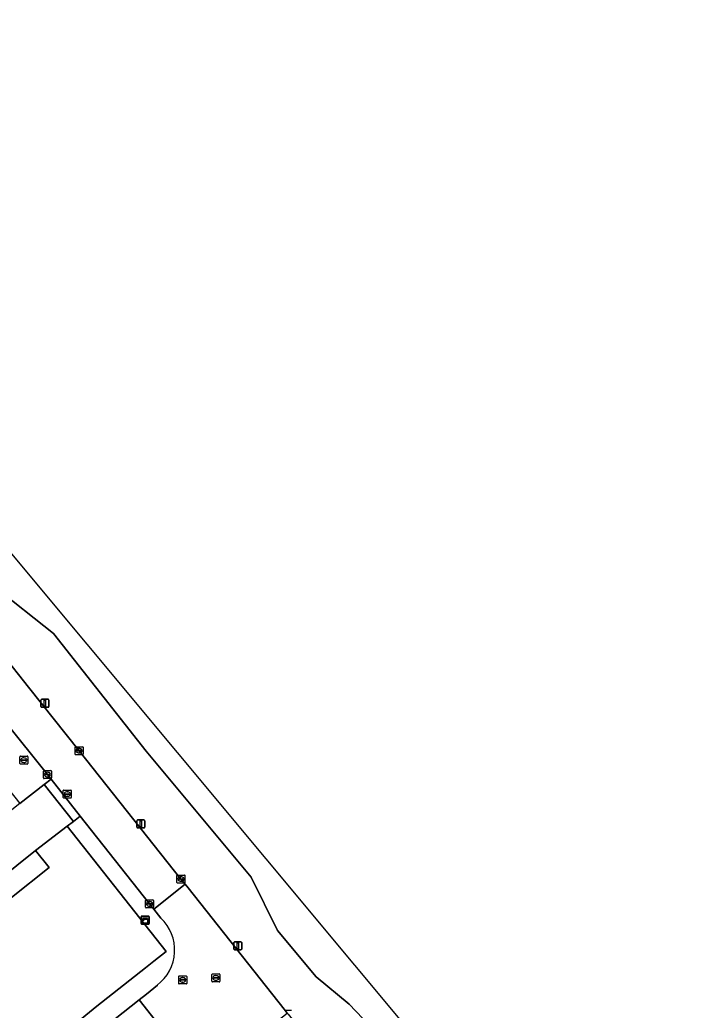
# Model space of a CAD drawing. Extents: x 164148 to 165261, y 382513 to 383432.
# Drawn here: x 165053.2 to 165135.9, y 382717.7 to 382841.2 of the extents above; entities that cross this region are included whole.
import ezdxf

# ---------------------------------------------------------------- set-up
doc = ezdxf.new("R2010")
doc.units = 0
for name, color, linetype in [('IMGEO_Brandkraan', 7, 'Continuous'), ('IMGEO_Erf', 7, 'Continuous'), ('IMGEO_Groenvoorziening', 7, 'Continuous'), ('IMGEO_Kast', 7, 'Continuous'), ('IMGEO_Kolk', 7, 'Continuous'), ('IMGEO_Lichtmast', 7, 'Continuous'), ('IMGEO_Pand', 7, 'Continuous'), ('IMGEO_Rijbaan_lokaal_open', 7, 'Continuous'), ('IMGEO_Rioolput', 7, 'Continuous'), ('IMGEO_Voetpad_open', 7, 'Continuous')]:
    doc.layers.add(name, color=color, linetype=linetype)

msp = doc.modelspace()

# ---------------------------------------------------------------- linework, layer by layer
at = {"layer": 'IMGEO_Brandkraan'}
for p, q in [((165053.17, 382748.45), (165053.17, 382749.31)), ((165053.25, 382749.38), (165054.1, 382749.38)), ((165053.43, 382748.87), (165053.43, 382748.89)), ((165053.47, 382748.92), (165053.87, 382748.92)), ((165053.87, 382748.84), (165053.47, 382748.84)), ((165053.66, 382749.16), (165053.68, 382749.16)), ((165053.91, 382748.89), (165053.91, 382748.87)), ((165054.17, 382749.31), (165054.17, 382748.45)), ((165054.1, 382748.38), (165053.25, 382748.38)), ((165053.68, 382748.6), (165053.66, 382748.6))]:
    msp.add_line(p, q, dxfattribs=at)
for points in [[(165053.17, 382748.45), (165053.17, 382749.31)], [(165053.25, 382749.38), (165054.1, 382749.38)], [(165054.17, 382749.31), (165054.17, 382748.45)], [(165054.1, 382748.38), (165053.25, 382748.38)]]:
    msp.add_lwpolyline(points, dxfattribs=at)
for centre, radius, start, end in [((165053.25, 382749.31), 0.0765, 91.552, 178.448), ((165053.25, 382749.31), 0.0765, 91.552, 178.448), ((165053.47, 382748.88), 0.0403, 85.8775, 175.7526), ((165053.47, 382748.87), 0.0366, 178.938, 274.7102), ((165053.88, 382748.89), 0.0386, 1.7309, 96.639), ((165053.87, 382748.88), 0.043, 264.8664, 352.4533), ((165054.1, 382749.31), 0.0765, 1.552, 88.448), ((165054.1, 382749.31), 0.0765, 1.552, 88.448), ((165053.25, 382748.46), 0.0765, 181.552, 268.448), ((165053.25, 382748.46), 0.0765, 181.552, 268.448), ((165054.1, 382748.46), 0.0765, 271.552, 358.448), ((165054.1, 382748.46), 0.0765, 271.552, 358.448)]:
    msp.add_arc(centre, radius, start, end, dxfattribs=at)
for centre, major_axis, ratio, start_param, end_param in [((165053.66, 382748.88), (-0.387, 0.002), 0.722429, 4.712389, 7.853982), ((165053.68, 382748.88), (-0.39, 0.002), 0.717154, 1.570796, 4.712389)]:
    msp.add_ellipse(centre, major_axis=major_axis, ratio=ratio, start_param=start_param, end_param=end_param, dxfattribs=at)
at = {"layer": 'IMGEO_Erf'}
msp.add_lwpolyline([(165059.77, 382715.75), (165062.79, 382718.22), (165068.83, 382722.97), (165069.88, 382723.8), (165071.43, 382725.01), (165059.09, 382740.66), (165055.14, 382737.6), (165056.82, 382735.49), (165052.12, 382731.76), (165050.44, 382733.87), (165047.28, 382731.37), (165048.97, 382729.26), (165044.28, 382725.51), (165042.59, 382727.62), (165037.92, 382723.9), (165039.6, 382721.79), (165034.88, 382718.07), (165033.21, 382720.19), (165027.65, 382715.8)], dxfattribs=at)
at = {"layer": 'IMGEO_Groenvoorziening'}
for points in [[(165103.71, 382708.54), (165094.27, 382718.47), (165090.12, 382721.86), (165085.31, 382727.64), (165082.05, 382734.29), (165068.93, 382750), (165057.37, 382764.67), (165049.88, 382770.59), (165047.37, 382774.04), (165047.33, 382774.08), (165046.47, 382775.12), (165046.44, 382775.16), (165038, 382785.47), (165016.01, 382812.56), (165015.05, 382813.36), (165012, 382814.57), (165011.25, 382815.07), (165002.75, 382825.48), (165000, 382830.01), (164999.11, 382831.47), (164993.89, 382838.44), (164984.72, 382848.42)], [(165150.68, 382656.53), (165050.46, 382776.61), (165047.37, 382774.04), (165049.88, 382770.59), (165057.37, 382764.67), (165068.93, 382750), (165082.05, 382734.29), (165085.31, 382727.64), (165090.12, 382721.86), (165094.27, 382718.47), (165103.71, 382708.54), (165107.23, 382704.32), (165110.12, 382701.51), (165110.97, 382700.46), (165115.06, 382695.4), (165119.56, 382689.43), (165122.7, 382684.81), (165124.56, 382680.36), (165125.39, 382677.26), (165127.57, 382674.3), (165135.65, 382668.84), (165139.07, 382665.36)], [(165047.65, 382766.29), (165054.27, 382757.98), (165060.56, 382750.06), (165073.27, 382734.06), (165073.8, 382733.4), (165074.17, 382732.94), (165086.13, 382717.85), (165086.52, 382717.35), (165086.64, 382717.2), (165119.23, 382676.12), (165121.33, 382673.46), (165129.48, 382663.15), (165146.7, 382641.47)]]:
    msp.add_lwpolyline(points, dxfattribs=at)
at = {"layer": 'IMGEO_Kast'}
for p, q in [((165068.31, 382728.51), (165068.31, 382729.35)), ((165068.31, 382729.35), (165068.31, 382728.51)), ((165068.38, 382729.44), (165069.22, 382729.44)), ((165069.22, 382729.44), (165068.38, 382729.44)), ((165069.31, 382729.36), (165069.31, 382728.52)), ((165069.31, 382728.52), (165069.31, 382729.36)), ((165069.23, 382728.44), (165068.39, 382728.44)), ((165068.39, 382728.44), (165069.23, 382728.44))]:
    msp.add_line(p, q, dxfattribs=at)
for points in [[(165068.5, 382729.23), (165069.1, 382729.23), (165069.1, 382729.14), (165068.5, 382729.14), (165068.5, 382729.23)], [(165068.5, 382729.05), (165069.1, 382729.05), (165069.1, 382728.56), (165068.5, 382728.56), (165068.5, 382729.05)]]:
    msp.add_lwpolyline(points, dxfattribs=at)
msp.add_circle((165068.58, 382728.9), 0.0377, dxfattribs=at)
for centre, start, end in [((165068.38, 382729.36), 92.4484, 184.2845), ((165068.38, 382729.36), 92.4484, 184.2845), ((165069.23, 382729.36), 2.4484, 94.2845), ((165069.23, 382729.36), 2.4484, 94.2845), ((165068.38, 382728.52), 182.4484, 274.2845), ((165068.38, 382728.52), 182.4484, 274.2845), ((165069.23, 382728.52), 272.4484, 4.2845), ((165069.23, 382728.52), 272.4484, 4.2845)]:
    msp.add_arc(centre, 0.0779, start, end, dxfattribs=at)
at = {"layer": 'IMGEO_Kolk'}
for p, q in [((165060.06, 382749.64), (165060.06, 382750.49)), ((165060.13, 382750.56), (165060.99, 382750.56)), ((165060.32, 382750.06), (165060.32, 382750.07)), ((165060.36, 382750.11), (165060.76, 382750.11)), ((165060.55, 382750.34), (165060.57, 382750.34)), ((165060.8, 382750.07), (165060.8, 382750.06)), ((165061.06, 382750.49), (165061.06, 382749.64)), ((165060.99, 382749.56), (165060.13, 382749.56)), ((165060.76, 382750.02), (165060.36, 382750.02)), ((165060.57, 382749.78), (165060.55, 382749.78)), ((165056.2, 382747.59), (165057.05, 382747.59)), ((165056.12, 382746.66), (165056.12, 382747.52)), ((165057.05, 382746.59), (165056.2, 382746.59)), ((165056.38, 382747.08), (165056.38, 382747.1)), ((165056.82, 382747.05), (165056.42, 382747.05)), ((165056.43, 382747.13), (165056.82, 382747.13)), ((165056.61, 382747.37), (165056.64, 382747.37)), ((165056.63, 382746.81), (165056.61, 382746.81)), ((165056.87, 382747.1), (165056.87, 382747.08)), ((165057.12, 382747.52), (165057.12, 382746.66)), ((165072.77, 382733.63), (165072.77, 382734.49)), ((165072.85, 382734.56), (165073.7, 382734.56)), ((165073.03, 382734.05), (165073.03, 382734.07)), ((165073.07, 382734.1), (165073.47, 382734.1)), ((165073.47, 382734.02), (165073.07, 382734.02)), ((165073.26, 382734.34), (165073.29, 382734.34)), ((165073.52, 382734.07), (165073.52, 382734.05)), ((165073.77, 382734.49), (165073.77, 382733.63)), ((165073.7, 382733.56), (165072.85, 382733.56)), ((165073.28, 382733.78), (165073.26, 382733.78)), ((165068.86, 382730.53), (165068.86, 382731.38)), ((165068.93, 382731.46), (165069.78, 382731.46)), ((165069.78, 382730.46), (165068.93, 382730.46)), ((165069.12, 382730.95), (165069.12, 382730.96)), ((165069.16, 382731), (165069.56, 382731)), ((165069.55, 382730.91), (165069.16, 382730.91)), ((165069.37, 382730.68), (165069.34, 382730.68)), ((165069.35, 382731.24), (165069.37, 382731.24)), ((165069.6, 382730.96), (165069.6, 382730.95)), ((165069.86, 382731.38), (165069.86, 382730.53)), ((165086.21, 382717.7), (165087.07, 382717.7))]:
    msp.add_line(p, q, dxfattribs=at)
for points in [[(165060.06, 382749.64), (165060.06, 382750.49)], [(165060.13, 382750.56), (165060.99, 382750.56)], [(165061.06, 382750.49), (165061.06, 382749.64)], [(165060.99, 382749.56), (165060.13, 382749.56)], [(165056.2, 382747.59), (165057.05, 382747.59)], [(165056.12, 382746.66), (165056.12, 382747.52)], [(165057.05, 382746.59), (165056.2, 382746.59)], [(165057.12, 382747.52), (165057.12, 382746.66)], [(165072.77, 382733.63), (165072.77, 382734.49)], [(165072.85, 382734.56), (165073.7, 382734.56)], [(165073.77, 382734.49), (165073.77, 382733.63)], [(165073.7, 382733.56), (165072.85, 382733.56)], [(165068.86, 382730.53), (165068.86, 382731.38)], [(165068.93, 382731.46), (165069.78, 382731.46)], [(165069.78, 382730.46), (165068.93, 382730.46)], [(165069.86, 382731.38), (165069.86, 382730.53)], [(165086.21, 382717.7), (165087.07, 382717.7)]]:
    msp.add_lwpolyline(points, dxfattribs=at)
for centre, radius, start, end in [((165060.14, 382750.49), 0.0765, 91.552, 178.448), ((165060.14, 382750.49), 0.0765, 91.552, 178.448), ((165060.36, 382750.07), 0.0403, 85.8775, 175.7526), ((165060.36, 382750.06), 0.0366, 178.938, 274.7102), ((165060.76, 382750.07), 0.0386, 1.7309, 96.639), ((165060.76, 382750.06), 0.043, 264.8664, 352.4533), ((165060.98, 382750.49), 0.0765, 1.552, 88.448), ((165060.98, 382750.49), 0.0765, 1.552, 88.448), ((165060.14, 382749.64), 0.0765, 181.552, 268.448), ((165060.14, 382749.64), 0.0765, 181.552, 268.448), ((165060.98, 382749.64), 0.0765, 271.552, 358.448), ((165060.98, 382749.64), 0.0765, 271.552, 358.448), ((165056.2, 382747.51), 0.0765, 91.552, 178.448), ((165056.2, 382747.51), 0.0765, 91.552, 178.448), ((165057.05, 382747.51), 0.0765, 1.552, 88.448), ((165057.05, 382747.51), 0.0765, 1.552, 88.448), ((165056.2, 382746.66), 0.0765, 181.552, 268.448), ((165056.2, 382746.66), 0.0765, 181.552, 268.448), ((165056.42, 382747.09), 0.0403, 85.8775, 175.7526), ((165056.42, 382747.08), 0.0366, 178.938, 274.7102), ((165056.83, 382747.09), 0.0386, 1.7309, 96.639), ((165056.82, 382747.09), 0.043, 264.8664, 352.4533), ((165057.05, 382746.66), 0.0765, 271.552, 358.448), ((165057.05, 382746.66), 0.0765, 271.552, 358.448), ((165072.85, 382734.48), 0.0765, 91.552, 178.448), ((165072.85, 382734.48), 0.0765, 91.552, 178.448), ((165073.07, 382734.06), 0.0403, 85.8775, 175.7526), ((165073.07, 382734.05), 0.0366, 178.938, 274.7102), ((165073.48, 382734.06), 0.0386, 1.7309, 96.639), ((165073.47, 382734.06), 0.043, 264.8664, 352.4533), ((165073.7, 382734.48), 0.0765, 1.552, 88.448), ((165073.7, 382734.48), 0.0765, 1.552, 88.448), ((165072.85, 382733.64), 0.0765, 181.552, 268.448), ((165072.85, 382733.64), 0.0765, 181.552, 268.448), ((165073.7, 382733.64), 0.0765, 271.552, 358.448), ((165073.7, 382733.64), 0.0765, 271.552, 358.448), ((165068.93, 382731.38), 0.0765, 91.552, 178.448), ((165068.93, 382731.38), 0.0765, 91.552, 178.448), ((165068.93, 382730.53), 0.0765, 181.552, 268.448), ((165068.93, 382730.53), 0.0765, 181.552, 268.448), ((165069.16, 382730.96), 0.0403, 85.8775, 175.7526), ((165069.15, 382730.95), 0.0366, 178.938, 274.7102), ((165069.56, 382730.96), 0.043, 264.8664, 352.4533), ((165069.56, 382730.96), 0.0386, 1.7309, 96.639), ((165069.78, 382731.38), 0.0765, 1.552, 88.448), ((165069.78, 382731.38), 0.0765, 1.552, 88.448), ((165069.78, 382730.53), 0.0765, 271.552, 358.448), ((165069.78, 382730.53), 0.0765, 271.552, 358.448)]:
    msp.add_arc(centre, radius, start, end, dxfattribs=at)
for centre, major_axis, ratio, start_param, end_param in [((165060.55, 382750.06), (-0.387, 0.002), 0.722429, 4.712389, 7.853982), ((165060.57, 382750.06), (-0.39, 0.002), 0.717154, 1.570796, 4.712389), ((165056.61, 382747.09), (-0.387, 0.002), 0.722429, 4.712389, 7.853982), ((165056.63, 382747.09), (-0.39, 0.002), 0.717154, 1.570796, 4.712389), ((165073.26, 382734.06), (-0.387, 0.002), 0.722429, 4.712389, 7.853982), ((165073.28, 382734.06), (-0.39, 0.002), 0.717154, 1.570796, 4.712389), ((165069.34, 382730.96), (-0.387, 0.002), 0.722429, 4.712389, 7.853982), ((165069.37, 382730.96), (-0.39, 0.002), 0.717154, 1.570796, 4.712389)]:
    msp.add_ellipse(centre, major_axis=major_axis, ratio=ratio, start_param=start_param, end_param=end_param, dxfattribs=at)
at = {"layer": 'IMGEO_Lichtmast'}
for p, q in [((165055.81, 382755.58), (165055.81, 382756.38)), ((165055.81, 382756.38), (165055.81, 382755.58)), ((165055.91, 382756.48), (165056.7, 382756.48)), ((165056.7, 382756.48), (165055.91, 382756.48)), ((165056.8, 382756.38), (165056.8, 382755.58)), ((165056.8, 382755.58), (165056.8, 382756.38)), ((165056.7, 382755.48), (165055.91, 382755.48)), ((165055.91, 382755.48), (165056.7, 382755.48)), ((165067.86, 382741.43), (165068.65, 382741.43)), ((165068.65, 382741.43), (165067.86, 382741.43)), ((165067.76, 382740.53), (165067.76, 382741.33)), ((165067.76, 382741.33), (165067.76, 382740.53)), ((165068.65, 382740.43), (165067.86, 382740.43)), ((165067.86, 382740.43), (165068.65, 382740.43)), ((165068.75, 382741.33), (165068.75, 382740.53)), ((165068.75, 382740.53), (165068.75, 382741.33)), ((165079.86, 382725.33), (165079.86, 382726.13)), ((165079.86, 382726.13), (165079.86, 382725.33)), ((165079.96, 382726.23), (165080.75, 382726.23)), ((165080.75, 382726.23), (165079.96, 382726.23)), ((165080.85, 382726.13), (165080.85, 382725.33)), ((165080.85, 382725.33), (165080.85, 382726.13)), ((165080.75, 382725.23), (165079.96, 382725.23)), ((165079.96, 382725.23), (165080.75, 382725.23))]:
    msp.add_line(p, q, dxfattribs=at)
for points in [[(165056.23, 382756.35), (165056.38, 382756.35), (165056.38, 382755.6), (165056.23, 382755.6), (165056.23, 382756.35)], [(165068.18, 382741.31), (165068.33, 382741.31), (165068.33, 382740.56), (165068.18, 382740.56), (165068.18, 382741.31)], [(165080.28, 382726.1), (165080.43, 382726.1), (165080.43, 382725.35), (165080.28, 382725.35), (165080.28, 382726.1)]]:
    msp.add_lwpolyline(points, dxfattribs=at)
for centre, start, end in [((165055.91, 382756.38), 90, 180), ((165055.91, 382756.38), 90, 180), ((165056.7, 382756.38), 0, 90), ((165056.7, 382756.38), 360, 90), ((165055.91, 382755.58), 180, 270), ((165055.91, 382755.58), 180, 270), ((165056.7, 382755.58), 270, 0), ((165056.7, 382755.58), 270, 0), ((165067.86, 382741.33), 90, 180), ((165067.86, 382741.33), 90, 180), ((165068.65, 382741.33), 0, 90), ((165068.65, 382741.33), 360, 90), ((165067.86, 382740.53), 180, 270), ((165067.86, 382740.53), 180, 270), ((165068.65, 382740.53), 270, 0), ((165068.65, 382740.53), 270, 0), ((165079.96, 382726.13), 90, 180), ((165079.96, 382726.13), 90, 180), ((165080.75, 382726.13), 0, 90), ((165080.75, 382726.13), 360, 90), ((165079.96, 382725.33), 180, 270), ((165079.96, 382725.33), 180, 270), ((165080.75, 382725.33), 270, 0), ((165080.75, 382725.33), 270, 0)]:
    msp.add_arc(centre, 0.1, start, end, dxfattribs=at)
at = {"layer": 'IMGEO_Pand'}
msp.add_lwpolyline([(165056.82, 382735.49), (165055.14, 382737.6), (165050.44, 382733.87), (165052.12, 382731.76)], close=True, dxfattribs=at)
at = {"layer": 'IMGEO_Rijbaan_lokaal_open'}
for points in [[(165044.95, 382761.62), (165045.12, 382761.46), (165045.88, 382760.54), (165051.26, 382753.79), (165056.62, 382747.09), (165057.08, 382746.51), (165060.71, 382741.9), (165069.36, 382730.96), (165069.89, 382730.29), (165073.8, 382733.4), (165073.27, 382734.06), (165060.56, 382750.06), (165054.27, 382757.98), (165047.65, 382766.29)], [(165027.65, 382715.8), (165033.21, 382720.19), (165037.92, 382723.9), (165042.59, 382727.62), (165047.28, 382731.37), (165050.44, 382733.87), (165055.14, 382737.6), (165059.09, 382740.66), (165059.88, 382741.23), (165056.22, 382745.84), (165053.17, 382743.46), (165013.44, 382711.97)], [(165074.17, 382732.94), (165073.8, 382733.4), (165069.89, 382730.29), (165070.76, 382729.18)], [(165082.64, 382714.28), (165086.52, 382717.35), (165086.13, 382717.85), (165074.17, 382732.94)], [(165070.33, 382720.82), (165068.96, 382719.72), (165068.05, 382719), (165071.15, 382715.1), (165072.3, 382716.02)], [(165045.03, 382694.38), (165049.7, 382698.09), (165056.73, 382703.68), (165056.91, 382703.83), (165071.15, 382715.1), (165068.05, 382719), (165064.05, 382715.85), (165061.3, 382713.65), (165054.7, 382708.42), (165051.97, 382706.26), (165044.42, 382700.33), (165041.73, 382698.16)]]:
    msp.add_lwpolyline(points, dxfattribs=at)
msp.add_arc((165067.02, 382725.19), 5.47, 307.1413, 46.9432, dxfattribs=at)
at = {"layer": 'IMGEO_Rioolput'}
for p, q in [((165058.67, 382745.15), (165059.52, 382745.15)), ((165058.59, 382744.23), (165058.59, 382745.08)), ((165059.52, 382744.15), (165058.67, 382744.15)), ((165058.85, 382744.65), (165058.85, 382744.66)), ((165058.89, 382744.7), (165059.29, 382744.7)), ((165059.29, 382744.61), (165058.89, 382744.61)), ((165059.08, 382744.93), (165059.1, 382744.93)), ((165059.1, 382744.37), (165059.08, 382744.37)), ((165059.33, 382744.66), (165059.33, 382744.65)), ((165059.59, 382745.08), (165059.59, 382744.23)), ((165072.99, 382721.05), (165072.99, 382721.9)), ((165073.06, 382721.98), (165073.92, 382721.98)), ((165073.48, 382721.76), (165073.5, 382721.76)), ((165073.99, 382721.9), (165073.99, 382721.05)), ((165077.13, 382721.31), (165077.13, 382722.16)), ((165077.2, 382722.24), (165078.06, 382722.24)), ((165077.39, 382721.73), (165077.39, 382721.74)), ((165077.43, 382721.78), (165077.83, 382721.78)), ((165077.83, 382721.69), (165077.43, 382721.69)), ((165077.62, 382722.01), (165077.64, 382722.01)), ((165077.87, 382721.74), (165077.87, 382721.73)), ((165078.13, 382722.16), (165078.13, 382721.31)), ((165073.92, 382720.98), (165073.06, 382720.98)), ((165073.25, 382721.47), (165073.25, 382721.48)), ((165073.29, 382721.52), (165073.69, 382721.52)), ((165073.68, 382721.43), (165073.29, 382721.43)), ((165073.5, 382721.2), (165073.47, 382721.2)), ((165073.73, 382721.48), (165073.73, 382721.47)), ((165078.06, 382721.23), (165077.2, 382721.23)), ((165077.64, 382721.46), (165077.61, 382721.46))]:
    msp.add_line(p, q, dxfattribs=at)
for points in [[(165058.67, 382745.15), (165059.52, 382745.15)], [(165058.59, 382744.23), (165058.59, 382745.08)], [(165059.52, 382744.15), (165058.67, 382744.15)], [(165059.59, 382745.08), (165059.59, 382744.23)], [(165072.99, 382721.05), (165072.99, 382721.9)], [(165073.06, 382721.98), (165073.92, 382721.98)], [(165073.99, 382721.9), (165073.99, 382721.05)], [(165077.13, 382721.31), (165077.13, 382722.16)], [(165077.2, 382722.24), (165078.06, 382722.24)], [(165078.13, 382722.16), (165078.13, 382721.31)], [(165073.92, 382720.98), (165073.06, 382720.98)], [(165078.06, 382721.23), (165077.2, 382721.23)]]:
    msp.add_lwpolyline(points, dxfattribs=at)
for centre, radius, start, end in [((165058.67, 382745.08), 0.0765, 91.552, 178.448), ((165058.67, 382745.08), 0.0765, 91.552, 178.448), ((165059.52, 382745.08), 0.0765, 1.552, 88.448), ((165059.52, 382745.08), 0.0765, 1.552, 88.448), ((165058.67, 382744.23), 0.0765, 181.552, 268.448), ((165058.67, 382744.23), 0.0765, 181.552, 268.448), ((165058.89, 382744.66), 0.0403, 85.8775, 175.7526), ((165058.89, 382744.65), 0.0366, 178.938, 274.7102), ((165059.3, 382744.66), 0.0386, 1.7309, 96.639), ((165059.29, 382744.65), 0.043, 264.8664, 352.4533), ((165059.52, 382744.23), 0.0765, 271.552, 358.448), ((165059.52, 382744.23), 0.0765, 271.552, 358.448), ((165073.06, 382721.9), 0.0765, 91.552, 178.448), ((165073.06, 382721.9), 0.0765, 91.552, 178.448), ((165073.91, 382721.9), 0.0765, 1.552, 88.448), ((165073.91, 382721.9), 0.0765, 1.552, 88.448), ((165077.21, 382722.16), 0.0765, 91.552, 178.448), ((165077.21, 382722.16), 0.0765, 91.552, 178.448), ((165077.43, 382721.74), 0.0403, 85.8775, 175.7526), ((165077.42, 382721.73), 0.0366, 178.938, 274.7102), ((165077.83, 382721.74), 0.0386, 1.7309, 96.639), ((165077.83, 382721.73), 0.043, 264.8664, 352.4533), ((165078.05, 382722.16), 0.0765, 1.552, 88.448), ((165078.05, 382722.16), 0.0765, 1.552, 88.448), ((165073.06, 382721.05), 0.0765, 181.552, 268.448), ((165073.06, 382721.05), 0.0765, 181.552, 268.448), ((165073.29, 382721.48), 0.0403, 85.8775, 175.7526), ((165073.28, 382721.47), 0.0366, 178.938, 274.7102), ((165073.69, 382721.48), 0.043, 264.8664, 352.4533), ((165073.69, 382721.48), 0.0386, 1.7309, 96.639), ((165073.91, 382721.05), 0.0765, 271.552, 358.448), ((165073.91, 382721.05), 0.0765, 271.552, 358.448), ((165077.21, 382721.31), 0.0765, 181.552, 268.448), ((165077.21, 382721.31), 0.0765, 181.552, 268.448), ((165078.05, 382721.31), 0.0765, 271.552, 358.448), ((165078.05, 382721.31), 0.0765, 271.552, 358.448)]:
    msp.add_arc(centre, radius, start, end, dxfattribs=at)
for centre, major_axis, ratio, start_param, end_param in [((165059.08, 382744.65), (-0.387, 0.002), 0.722429, 4.712389, 7.853982), ((165059.1, 382744.65), (-0.39, 0.002), 0.717154, 1.570796, 4.712389), ((165073.48, 382721.48), (-0.387, 0.002), 0.722429, 4.712389, 7.853982), ((165073.5, 382721.48), (-0.39, 0.002), 0.717154, 1.570796, 4.712389), ((165077.62, 382721.73), (-0.387, 0.002), 0.722429, 4.712389, 7.853982), ((165077.64, 382721.73), (-0.39, 0.002), 0.717154, 1.570796, 4.712389)]:
    msp.add_ellipse(centre, major_axis=major_axis, ratio=ratio, start_param=start_param, end_param=end_param, dxfattribs=at)
at = {"layer": 'IMGEO_Voetpad_open'}
for points in [[(165044.28, 382759.42), (165049.84, 382752.42), (165047.39, 382750.73), (165049.07, 382748.61), (165053.17, 382743.46), (165056.22, 382745.84), (165057.08, 382746.51), (165056.62, 382747.09), (165051.26, 382753.79), (165045.88, 382760.54), (165045.12, 382761.46), (165044.95, 382761.62)], [(165070.76, 382729.18), (165069.89, 382730.29), (165069.36, 382730.96), (165060.71, 382741.9), (165059.88, 382741.23), (165059.09, 382740.66), (165071.43, 382725.01), (165069.88, 382723.8), (165068.83, 382722.97), (165062.79, 382718.22), (165059.77, 382715.75)], [(165064.05, 382715.85), (165068.05, 382719), (165068.96, 382719.72), (165070.33, 382720.82)]]:
    msp.add_lwpolyline(points, dxfattribs=at)
msp.add_lwpolyline([(165057.08, 382746.51), (165056.22, 382745.84), (165059.88, 382741.23), (165060.71, 382741.9)], close=True, dxfattribs=at)
msp.add_arc((165067.02, 382725.19), 5.47, 307.1413, 46.9432, dxfattribs=at)

doc.saveas('drawing.dxf')
